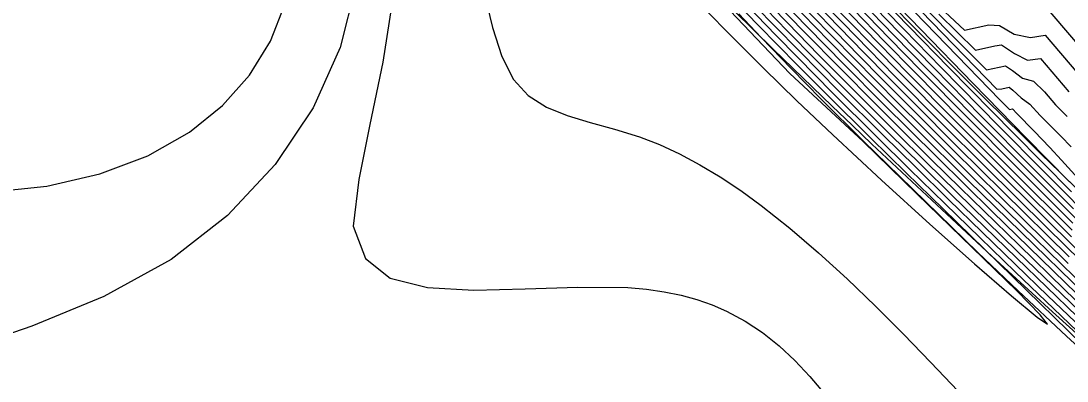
# Model space of a CAD drawing. Extents: x 2356077 to 2359823, y 225951 to 227822.
# Drawn here: x 2357820.4 to 2357871.9, y 226228.6 to 226246.4 of the extents above; entities that cross this region are included whole.
import ezdxf

# ---------------------------------------------------------------- set-up
doc = ezdxf.new("R2010")
doc.units = 0
for name, color, linetype in [('DTM Contours Major', 7, 'Continuous'), ('DTM Contours Minor', 7, 'Continuous'), ('Exist DTM Breakline', 7, 'Continuous'), ('Exist DTM Breakline Underwater', 7, 'Continuous')]:
    doc.layers.add(name, color=color, linetype=linetype)

msp = doc.modelspace()

# ---------------------------------------------------------------- linework, layer by layer
at = {"layer": 'DTM Contours Major'}
for points in [[(2357827.746, 226286.12), (2357834.259, 226278.484), (2357837.378, 226274.851), (2357840.242, 226271.541), (2357841.58, 226270.006), (2357843.525, 226267.791), (2357845.471, 226265.6), (2357846.763, 226264.159), (2357847.976, 226262.818), (2357849.222, 226261.45), (2357850.5, 226260.057), (2357851.809, 226258.639), (2357853.149, 226257.2), (2357855.202, 226255.014), (2357856.6, 226253.538), (2357858.37, 226251.683), (2357860.201, 226249.778), (2357862.06, 226247.852), (2357863.917, 226245.94), (2357865.74, 226244.073), (2357868.597, 226241.165), (2357870.737, 226239.003), (2357873.736, 226235.995)], [(2357827.837, 226283.832), (2357832.76, 226278.08), (2357835.18, 226275.27), (2357837.515, 226272.577), (2357839.81, 226269.953), (2357842.287, 226267.148), (2357844.741, 226264.397), (2357847.149, 226261.723), (2357849.324, 226259.331), (2357851.447, 226257.019), (2357853.529, 226254.778), (2357855.303, 226252.892), (2357857.131, 226250.969), (2357858.464, 226249.579), (2357859.844, 226248.15), (2357861.253, 226246.697), (2357862.675, 226245.24), (2357864.093, 226243.795), (2357866.423, 226241.442), (2357869.151, 226238.717), (2357872.16, 226235.733)], [(2357826.586, 226283.095), (2357832.13, 226276.663), (2357834.794, 226273.598), (2357836.678, 226271.449), (2357838.437, 226269.456), (2357840.275, 226267.383), (2357842.15, 226265.278), (2357844.021, 226263.187), (2357845.846, 226261.157), (2357848.549, 226258.168), (2357850.367, 226256.174), (2357852.066, 226254.329), (2357853.627, 226252.651), (2357855.097, 226251.088), (2357856.574, 226249.535), (2357858.318, 226247.721), (2357860.374, 226245.608), (2357862.519, 226243.431), (2357863.62, 226242.323), (2357864.83, 226241.114), (2357867.284, 226238.682), (2357869.738, 226236.27), (2357872.936, 226233.145)], [(2357854.068, 226246.983), (2357855.454, 226245.563), (2357856.977, 226244.045), (2357858.629, 226242.438), (2357860.4, 226240.755), (2357862.794, 226238.534), (2357865.181, 226236.366), (2357867.378, 226234.412), (2357869.198, 226232.832), (2357870.458, 226231.786), (2357870.971, 226231.435), (2357870.603, 226231.896), (2357869.456, 226233.079), (2357864.541, 226237.862), (2357861.897, 226240.431), (2357858.276, 226243.773), (2357850.759, 226251.692)], [(2357862.049, 226250.008), (2357866.024, 226245.906), (2357867.963, 226243.955), (2357868.906, 226244.158), (2357869.246, 226243.928), (2357869.732, 226243.545), (2357870.283, 226243.402), (2357870.82, 226242.88), (2357871.366, 226242.241), (2357871.936, 226241.663)], [(2357872.434, 226231.811), (2357869.441, 226234.7), (2357867.873, 226236.223), (2357866.294, 226237.764), (2357864.73, 226239.298), (2357863.21, 226240.798), (2357860.994, 226243.005), (2357859.537, 226244.474), (2357858.155, 226245.883), (2357856.614, 226247.474)]]:
    msp.add_lwpolyline(points, dxfattribs=at)
at = {"layer": 'DTM Contours Minor'}
for points in [[(2357827.702, 226287.04), (2357832.566, 226281.327), (2357834.912, 226278.579), (2357836.676, 226276.522), (2357838.361, 226274.563), (2357839.965, 226272.708), (2357841.485, 226270.959), (2357842.919, 226269.32), (2357844.893, 226267.087), (2357846.102, 226265.735), (2357847.913, 226263.736), (2357849.695, 226261.794), (2357851.501, 226259.843), (2357852.268, 226259.018), (2357854.682, 226256.438), (2357856.417, 226254.601), (2357857.79, 226253.159), (2357860.639, 226250.189), (2357864.727, 226245.955), (2357867.303, 226243.29), (2357869.912, 226240.609), (2357872.047, 226238.439)], [(2357827.703, 226286.605), (2357832.312, 226281.193), (2357836.192, 226276.654), (2357839.311, 226273.032), (2357840.77, 226271.35), (2357842.164, 226269.751), (2357844.029, 226267.63), (2357845.596, 226265.865), (2357846.64, 226264.7), (2357847.92, 226263.282), (2357849.238, 226261.834), (2357850.597, 226260.352), (2357851.999, 226258.837), (2357853.445, 226257.285), (2357855.843, 226254.737), (2357858.209, 226252.251), (2357860.175, 226250.202), (2357862.17, 226248.134), (2357864.162, 226246.081), (2357866.117, 226244.075), (2357869.289, 226240.844), (2357872.15, 226237.952)], [(2357827.776, 226285.65), (2357833.971, 226278.391), (2357836.951, 226274.922), (2357839.706, 226271.738), (2357841.003, 226270.25), (2357843.038, 226267.933), (2357844.574, 226266.2), (2357846.088, 226264.508), (2357848.027, 226262.361), (2357849.227, 226261.043), (2357850.451, 226259.709), (2357851.695, 226258.361), (2357852.959, 226257.002), (2357855.07, 226254.751), (2357856.776, 226252.952), (2357858.441, 226251.21), (2357860.165, 226249.417), (2357861.918, 226247.603), (2357863.671, 226245.799), (2357865.394, 226244.036), (2357867.705, 226241.685), (2357870.214, 226239.155), (2357872.247, 226237.117)], [(2357827.798, 226285.187), (2357833.674, 226278.308), (2357836.513, 226275.004), (2357839.164, 226271.942), (2357841.643, 226269.106), (2357843.438, 226267.072), (2357845.185, 226265.111), (2357846.926, 226263.175), (2357848.078, 226261.904), (2357849.244, 226260.624), (2357850.422, 226259.338), (2357851.613, 226258.048), (2357852.813, 226256.755), (2357854.963, 226254.462), (2357856.901, 226252.419), (2357858.473, 226250.775), (2357860.102, 226249.082), (2357861.762, 226247.367), (2357863.424, 226245.659), (2357865.062, 226243.984), (2357867.377, 226241.633), (2357870.192, 226238.802), (2357873.613, 226235.389)], [(2357824.497, 226284.618), (2357827.754, 226280.865), (2357831.428, 226276.619), (2357833.746, 226273.959), (2357835.42, 226272.052), (2357837.374, 226269.84), (2357839.456, 226267.494), (2357841.603, 226265.085), (2357843.75, 226262.685), (2357845.832, 226260.368), (2357848.677, 226257.22), (2357851.128, 226254.537), (2357852.624, 226252.917), (2357854.228, 226251.2), (2357855.8, 226249.538), (2357857.385, 226247.884), (2357859.129, 226246.085), (2357860.955, 226244.225), (2357862.878, 226242.29), (2357864.186, 226240.986), (2357865.528, 226239.657), (2357868.255, 226236.976), (2357871.851, 226233.47), (2357874.512, 226230.899)], [(2357827.816, 226284.73), (2357833.371, 226278.23), (2357836.07, 226275.091), (2357838.617, 226272.151), (2357841.037, 226269.383), (2357843.06, 226267.091), (2357845.037, 226264.873), (2357846.999, 226262.693), (2357849.266, 226260.197), (2357850.406, 226258.954), (2357851.548, 226257.715), (2357852.693, 226256.482), (2357854.354, 226254.706), (2357856.452, 226252.488), (2357858.483, 226250.363), (2357860.025, 226248.762), (2357861.597, 226247.139), (2357863.175, 226245.519), (2357864.736, 226243.925), (2357867.057, 226241.573), (2357869.387, 226239.233), (2357872.221, 226236.407)], [(2357873.981, 226229.615), (2357871.657, 226231.827), (2357869.378, 226234.017), (2357867.648, 226235.69), (2357865.909, 226237.382), (2357864.195, 226239.058), (2357862.543, 226240.686), (2357860.38, 226242.836), (2357858.666, 226244.563), (2357857.583, 226245.669), (2357856.646, 226246.634), (2357855.714, 226247.605), (2357854.775, 226248.592), (2357853.818, 226249.609), (2357852.831, 226250.666), (2357851.301, 226252.322), (2357849.133, 226254.697), (2357846.075, 226258.079), (2357843.366, 226261.094), (2357840.526, 226264.268), (2357837.666, 226267.476), (2357834.898, 226270.59), (2357830.849, 226275.168), (2357822.945, 226284.16)], [(2357826.422, 226284.166), (2357832.859, 226276.676), (2357834.862, 226274.362), (2357836.893, 226272.034), (2357839.494, 226269.078), (2357841.09, 226267.277), (2357842.701, 226265.469), (2357844.304, 226263.676), (2357845.878, 226261.925), (2357848.424, 226259.11), (2357850.38, 226256.967), (2357852.234, 226254.956), (2357853.818, 226253.257), (2357855.863, 226251.089), (2357857.264, 226249.622), (2357858.386, 226248.455), (2357859.542, 226247.261), (2357860.724, 226246.046), (2357861.927, 226244.818), (2357863.143, 226243.584), (2357864.365, 226242.351), (2357866.574, 226240.143), (2357868.773, 226237.965), (2357872.038, 226234.753)], [(2357827.829, 226284.278), (2357833.066, 226278.155), (2357835.625, 226275.181), (2357838.067, 226272.363), (2357840.426, 226269.665), (2357842.676, 226267.116), (2357844.889, 226264.635), (2357847.073, 226262.209), (2357849.294, 226259.766), (2357851.495, 226257.37), (2357852.588, 226256.191), (2357854.231, 226254.433), (2357855.912, 226252.653), (2357857.07, 226251.436), (2357858.478, 226249.966), (2357859.937, 226248.453), (2357861.427, 226246.917), (2357862.926, 226245.379), (2357864.414, 226243.862), (2357866.739, 226241.509), (2357869.271, 226238.972), (2357872.193, 226236.067)], [(2357826.507, 226283.626), (2357832.492, 226276.672), (2357835.329, 226273.404), (2357837.308, 226271.146), (2357838.967, 226269.265), (2357840.683, 226267.329), (2357842.426, 226265.373), (2357844.162, 226263.433), (2357845.86, 226261.543), (2357848.486, 226258.64), (2357850.375, 226256.57), (2357852.151, 226254.642), (2357853.722, 226252.954), (2357855.138, 226251.45), (2357856.567, 226249.947), (2357858.353, 226248.087), (2357860.549, 226245.828), (2357861.68, 226244.673), (2357862.83, 226243.509), (2357863.992, 226242.338), (2357866.315, 226240.02), (2357868.644, 226237.718), (2357871.993, 226234.43)], [(2357872.541, 226232.073), (2357869.494, 226235.021), (2357866.492, 226237.949), (2357864.997, 226239.418), (2357863.537, 226240.86), (2357861.296, 226243.094), (2357859.698, 226244.707), (2357858.182, 226246.256), (2357856.604, 226247.889), (2357854.93, 226249.645), (2357853.223, 226251.463), (2357851.683, 226253.124), (2357849.579, 226255.422), (2357848.019, 226257.14), (2357845.849, 226259.544), (2357843.505, 226262.153), (2357841.077, 226264.867), (2357838.652, 226267.587), (2357836.32, 226270.213), (2357833.436, 226273.479), (2357830.759, 226276.536), (2357824.985, 226283.168)], [(2357827.84, 226283.39), (2357832.455, 226278.005), (2357834.736, 226275.357), (2357836.964, 226272.789), (2357839.189, 226270.246), (2357840.537, 226268.717), (2357843.248, 226265.663), (2357845.924, 226262.678), (2357848.303, 226260.049), (2357850.387, 226257.766), (2357852.404, 226255.582), (2357854.014, 226253.856), (2357855.891, 226251.868), (2357857.182, 226250.513), (2357858.443, 226249.2), (2357859.746, 226247.851), (2357861.077, 226246.48), (2357862.425, 226245.1), (2357863.775, 226243.727), (2357866.106, 226241.376), (2357868.06, 226239.425), (2357870.954, 226236.556), (2357873.295, 226234.248)], [(2357874.306, 226230.739), (2357871.803, 226233.151), (2357869.552, 226235.337), (2357866.69, 226238.133), (2357865.263, 226239.537), (2357863.862, 226240.923), (2357862.507, 226242.272), (2357860.718, 226244.07), (2357859.029, 226245.788), (2357857.414, 226247.451), (2357855.784, 226249.15), (2357854.158, 226250.869), (2357852.487, 226252.66), (2357850.327, 226255.006), (2357847.897, 226257.678), (2357845.835, 226259.962), (2357843.622, 226262.425), (2357841.335, 226264.981), (2357839.05, 226267.545), (2357836.844, 226270.03), (2357833.998, 226273.256), (2357831.787, 226275.781), (2357828.631, 226279.416), (2357825.789, 226282.69)], [(2357826.657, 226282.572), (2357831.775, 226276.645), (2357834.266, 226273.783), (2357836.049, 226271.751), (2357837.905, 226269.648), (2357839.865, 226267.439), (2357841.875, 226265.183), (2357843.883, 226262.939), (2357845.836, 226260.766), (2357848.612, 226257.695), (2357850.357, 226255.782), (2357851.978, 226254.019), (2357853.531, 226252.348), (2357855.057, 226250.726), (2357856.582, 226249.124), (2357858.283, 226247.356), (2357860.201, 226245.387), (2357862.21, 226243.351), (2357863.249, 226242.307), (2357864.509, 226241.05), (2357867.087, 226238.499), (2357869.675, 226235.96), (2357872.841, 226232.874)], [(2357818.846, 226237.942), (2357821.687, 226238.233), (2357824.3, 226238.834), (2357826.653, 226239.729), (2357828.716, 226240.897), (2357830.338, 226242.201), (2357831.67, 226243.698), (2357832.7, 226245.365), (2357833.413, 226247.177), (2357833.793, 226249.111), (2357833.827, 226251.142), (2357833.561, 226253.006), (2357833.026, 226254.948), (2357832.238, 226256.989), (2357831.21, 226259.149), (2357829.955, 226261.45), (2357828.836, 226260.743), (2357808.117, 226280.995)], [(2357819.37, 226276.424), (2357821.765, 226273.903), (2357824.217, 226271.377), (2357826.661, 226268.83), (2357829.029, 226266.249), (2357831.053, 226263.866), (2357832.892, 226261.439), (2357834.478, 226258.962), (2357835.743, 226256.432), (2357836.618, 226253.843), (2357837.037, 226251.19), (2357836.9, 226248.124), (2357836.139, 226245.061), (2357834.802, 226242.089), (2357832.935, 226239.299), (2357830.587, 226236.781), (2357827.805, 226234.623), (2357824.495, 226232.805), (2357820.939, 226231.341), (2357817.318, 226230.089)], [(2357856.014, 226255.493), (2357868.625, 226242.481), (2357869.101, 226242.009), (2357869.254, 226242.042), (2357869.467, 226241.817), (2357870.313, 226240.947), (2357871.088, 226240.13), (2357871.661, 226239.509), (2357873.953, 226236.984)], [(2357856.244, 226255.626), (2357868.47, 226243.011), (2357868.716, 226243.022), (2357869.081, 226243.1), (2357869.257, 226242.961), (2357869.674, 226242.577), (2357870.101, 226242.268), (2357870.601, 226241.719), (2357871.627, 226240.692), (2357872.137, 226240.174)], [(2357838.744, 226247.621), (2357838.234, 226244.332), (2357837.585, 226241.272), (2357837.053, 226238.561), (2357836.769, 226236.259), (2357837.374, 226234.667), (2357838.59, 226233.706), (2357840.433, 226233.24), (2357842.713, 226233.114), (2357845.243, 226233.174), (2357847.836, 226233.267), (2357850.303, 226233.238), (2357851.223, 226233.159), (2357852.095, 226233.035), (2357852.921, 226232.866), (2357853.706, 226232.651), (2357854.451, 226232.391), (2357855.159, 226232.085), (2357856.075, 226231.593), (2357856.936, 226231.019), (2357857.75, 226230.37), (2357858.525, 226229.649), (2357859.27, 226228.862), (2357859.992, 226228.014)], [(2357843.221, 226247.756), (2357843.642, 226246.038), (2357844.093, 226244.612), (2357844.667, 226243.49), (2357845.397, 226242.699), (2357846.292, 226242.126), (2357847.32, 226241.705), (2357848.446, 226241.366), (2357849.64, 226241.042), (2357850.867, 226240.663), (2357851.858, 226240.281), (2357852.85, 226239.822), (2357853.847, 226239.29), (2357854.849, 226238.687), (2357855.858, 226238.014), (2357856.875, 226237.275), (2357858.28, 226236.162), (2357859.692, 226234.952), (2357861.103, 226233.664), (2357862.502, 226232.321), (2357863.879, 226230.945), (2357865.224, 226229.557), (2357866.898, 226227.794)], [(2357859.645, 226247.555), (2357860.901, 226246.263), (2357862.175, 226244.96), (2357863.458, 226243.656), (2357865.789, 226241.31), (2357867.869, 226239.237), (2357870.955, 226236.186), (2357874.34, 226232.861)], [(2357865.194, 226247.503), (2357866.877, 226245.912), (2357868.087, 226246.173), (2357868.603, 226246.152), (2357869.33, 226245.712), (2357870.125, 226245.559), (2357870.855, 226245.67), (2357872.469, 226243.785)], [(2357874.035, 226229.1), (2357865.826, 226237.112), (2357864.015, 226238.884), (2357862.267, 226240.602), (2357860.108, 226242.74), (2357858.637, 226244.215), (2357857.703, 226245.161), (2357856.709, 226246.178), (2357855.723, 226247.197)], [(2357872.325, 226231.551), (2357870.993, 226232.829), (2357869.395, 226234.372), (2357867.752, 226235.965), (2357866.097, 226237.577), (2357864.463, 226239.178), (2357862.88, 226240.739), (2357860.692, 226242.916), (2357858.751, 226244.875), (2357857.527, 226246.127), (2357856.629, 226247.055)], [(2357873.482, 226229.399), (2357871.908, 226230.85), (2357869.525, 226233.078), (2357867.543, 226234.96), (2357863.675, 226238.718), (2357861.901, 226240.447), (2357859.826, 226242.52), (2357858.341, 226244.029), (2357856.882, 226245.54), (2357855.765, 226246.721)], [(2357865.611, 226246.703), (2357867.421, 226244.934), (2357868.37, 226245.138), (2357868.712, 226245.199), (2357869.339, 226244.766), (2357869.987, 226244.434), (2357870.629, 226244.519), (2357872.028, 226242.884)], [(2357871.081, 226246.823), (2357872.928, 226244.665)]]:
    msp.add_lwpolyline(points, dxfattribs=at)
at = {"layer": 'Exist DTM Breakline'}
for points in [[(2357739.379, 226441.004), (2357819.613, 226359.102), (2357890.87, 226277.588), (2357993.999, 226180.096), (2358102.764, 226183.23), (2358191.473, 226205.9), (2358275.273, 226131.78), (2358421.38, 226152.319), (2358505.025, 226137.402), (2358547.118, 226053.573)], [(2357719.555, 226395.117), (2357791.559, 226318.918), (2357850.785, 226251.619), (2357976.144, 226133.407), (2357988.46, 226117.463)]]:
    msp.add_spline(points, degree=3, dxfattribs=at)
at = {"layer": 'Exist DTM Breakline Underwater'}
for points in [[(2357739.428, 226434.309), (2357811.723, 226357.465), (2357885.724, 226276.345), (2357991.789, 226172.502), (2358103.028, 226173.66), (2358191.056, 226197.408), (2358272.648, 226122.63), (2358421.22, 226141.688), (2358498.765, 226117.394), (2358527.12, 226046.782)], [(2357722.365, 226399.093), (2357796.501, 226325.142), (2357855.427, 226255.408), (2357974.836, 226142.381), (2357994.862, 226118.943)]]:
    msp.add_spline(points, degree=3, dxfattribs=at)

doc.saveas('drawing.dxf')
